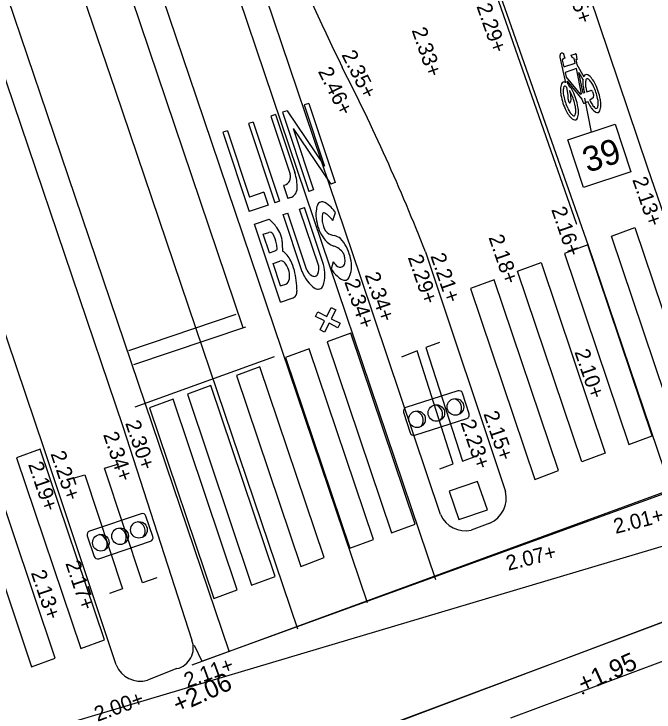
# Model space of a CAD drawing. Extents: x 122462 to 123306, y 485548 to 486417.
# Drawn here: x 122839.17 to 122851.95, y 486070.8 to 486084.73 of the extents above; entities that cross this region are included whole.
import ezdxf

# ---------------------------------------------------------------- set-up
doc = ezdxf.new("R2010")
doc.units = 0
for name, color, linetype in [('B-WE-AL-WERKGRENS-G', 7, 'Continuous'), ('B-WE-OG-HOOGTEPUNT-S', 7, 'Continuous'), ('B-WE-OG-TOPOGRAFIE_RAILS-G', 7, 'Continuous'), ('B-WE-VH-KANTOPSLUITING_TROTTOIRBAND_280 300-G', 7, 'Continuous'), ('B-WE-VH-MATERIAALGRENS-G', 7, 'Continuous'), ('B-WE-VH-MATERIAALGRENS_ASFALT-G', 7, 'Continuous'), ('B-WE-VW-MARKERING_DWARS_DRIEHOEK_3030-G', 7, 'Continuous'), ('B-WE-VW-MARKERING_DWARS_DRIEHOEK_5050-G', 7, 'Continuous'), ('B-WE-VW-MARKERING_DWARS_OVERSTEEK_BLOKSTREEP50-G', 7, 'Continuous'), ('B-WE-VW-MARKERING_DWARS_OVERSTEEK_VOETGANGERS-G', 7, 'Continuous'), ('B-WE-VW-MARKERING_LANGS_STREEP_DOORGETROKKEN_010-G', 7, 'Continuous'), ('B-WE-VW-MARKERING_OVERIG-G', 7, 'Continuous'), ('B-WE-VW-MARKERING_SYMBOOL-S', 7, 'Continuous'), ('B-WE-VW-VERKEERSTEKEN_BEBAKENING-S', 7, 'Continuous'), ('iba7-verkeersbord blauw', 7, 'Continuous'), ('V markering figuratie', 7, 'Continuous'), ('V markering ononderbroken streep 10 cm', 7, 'Continuous'), ('V materiaalscheiding algemeen', 7, 'Continuous'), ('V trottoirband 180-200x250 mm specie', 7, 'Continuous'), ('V zaaglijn', 7, 'Continuous'), ('V-WE-GR-BOOM-S', 7, 'Continuous'), ('X-WE-AL-TEKENBLAD-S', 7, 'Continuous')]:
    doc.layers.add(name, color=color, linetype=linetype)

msp = doc.modelspace()

# ---------------------------------------------------------------- linework, layer by layer
at = {"layer": 'B-WE-AL-WERKGRENS-G'}
msp.add_lwpolyline([(122835.324, 486068.154), (122835.77, 486069.249), (122856.52, 486075.417), (122857.417, 486078.187), (122857.632, 486078.279)], dxfattribs=at)
at = {"layer": 'B-WE-OG-HOOGTEPUNT-S'}
for p, q in [((122850.513, 486071.178), (122850.553, 486071.178)), ((122850.533, 486071.198), (122850.533, 486071.158))]:
    msp.add_line(p, q, dxfattribs=at)
at = {"layer": 'B-WE-OG-TOPOGRAFIE_RAILS-G'}
for p, q in [((122836.339, 486106.728), (122844.174, 486083.54)), ((122834.974, 486106.268), (122842.81, 486083.078)), ((122833.474, 486105.961), (122841.189, 486083.208)), ((122832.11, 486105.5), (122839.825, 486082.745)), ((122844.174, 486083.54), (122847.586, 486073.444)), ((122841.189, 486083.208), (122844.833, 486072.459)), ((122842.81, 486083.078), (122846.221, 486072.983)), ((122839.825, 486082.745), (122843.47, 486071.997))]:
    msp.add_line(p, q, dxfattribs=at)
at = {"layer": 'B-WE-VH-KANTOPSLUITING_TROTTOIRBAND_280 300-G'}
for points in [[(122852.477, 486079.763), (122851.83, 486081.654)], [(122847.388, 486079.981), (122848.987, 486075.199)], [(122847.69, 486074.741), (122846.099, 486079.474)], [(122841.344, 486076.501), (122842.722, 486072.232)], [(122841.209, 486071.738), (122839.772, 486076.05)], [(122848.672, 486074.567), (122848.301, 486074.429)], [(122842.421, 486071.665), (122841.839, 486071.434)]]:
    msp.add_lwpolyline(points, dxfattribs=at)
for centre, radius, start, end in [((122848.446, 486075.074), 0.555, 294.0282, 12.9869), ((122848.183, 486074.952), 0.536, 203.1975, 282.7013), ((122842.326, 486072.079), 0.425, 282.9548, 21.1207), ((122841.694, 486071.938), 0.525, 202.4416, 286.0401)]:
    msp.add_arc(centre, radius, start, end, dxfattribs=at)
at = {"layer": 'B-WE-VH-MATERIAALGRENS-G'}
for points in [[(122847.668, 486078.173), (122847.395, 486078.072), (122848.126, 486075.803), (122848.41, 486075.911)], [(122847.677, 486075.653), (122847.942, 486075.753), (122847.219, 486078.007), (122846.906, 486077.881)], [(122842.021, 486073.478), (122841.734, 486073.376), (122840.975, 486075.663), (122841.266, 486075.752)], [(122840.308, 486075.456), (122840.587, 486075.534), (122841.339, 486073.256), (122841.077, 486073.166)], [(122843.58, 486069.23), (122844.248, 486069.643), (122855.498, 486073.858), (122856.812, 486074.283)]]:
    msp.add_lwpolyline(points, dxfattribs=at)
at = {"layer": 'B-WE-VH-MATERIAALGRENS_ASFALT-G'}
msp.add_lwpolyline([(122842.771, 486072.134), (122842.922, 486071.816), (122852.301, 486075.213), (122850.64, 486080.102), (122850.333, 486080.977)], dxfattribs=at)
at = {"layer": 'B-WE-VW-MARKERING_DWARS_DRIEHOEK_3030-G'}
msp.add_line((122844.368, 486077.885), (122841.585, 486076.883), dxfattribs=at)
at = {"layer": 'B-WE-VW-MARKERING_DWARS_DRIEHOEK_5050-G'}
msp.add_lwpolyline([(122849.091, 486070.685), (122856.08, 486073.289)], dxfattribs=at)
at = {"layer": 'B-WE-VW-MARKERING_DWARS_OVERSTEEK_BLOKSTREEP50-G'}
for points in [[(122856.039, 486076.609), (122842.72, 486071.737)], [(122844.23, 486069.624), (122855.857, 486074.004)]]:
    msp.add_lwpolyline(points, dxfattribs=at)
at = {"layer": 'B-WE-VW-MARKERING_DWARS_OVERSTEEK_VOETGANGERS-G'}
for points in [[(122851.57, 486080.47), (122852.854, 486076.661), (122852.385, 486076.487), (122851.101, 486080.296)], [(122851.916, 486076.313), (122850.632, 486080.122), (122850.163, 486079.948), (122851.447, 486076.139)], [(122849.694, 486079.774), (122850.978, 486075.965), (122850.509, 486075.791), (122849.225, 486079.6)], [(122850.04, 486075.617), (122848.756, 486079.426), (122848.287, 486079.252), (122849.571, 486075.443)], [(122847.179, 486074.551), (122845.895, 486078.36), (122845.426, 486078.186), (122846.71, 486074.377)], [(122846.348, 486074.241), (122845.064, 486078.05), (122844.595, 486077.876), (122845.879, 486074.067)], [(122845.364, 486073.88), (122844.08, 486077.689), (122843.611, 486077.515), (122844.895, 486073.706)], [(122844.385, 486073.505), (122843.101, 486077.314), (122842.632, 486077.14), (122843.916, 486073.331)], [(122843.63, 486073.237), (122842.346, 486077.046), (122841.877, 486076.872), (122843.161, 486073.063)], [(122840.976, 486072.238), (122839.692, 486076.047), (122839.223, 486075.873), (122840.507, 486072.064)], [(122839.992, 486071.877), (122838.708, 486075.686), (122838.239, 486075.512), (122839.523, 486071.703)]]:
    msp.add_lwpolyline(points, close=True, dxfattribs=at)
at = {"layer": 'B-WE-VW-MARKERING_LANGS_STREEP_DOORGETROKKEN_010-G'}
for points in [[(122842.379, 486082.508), (122834.669, 486105.323), (122830.244, 486118.192), (122825.281, 486132.973), (122822.384, 486141.602), (122818.71, 486152.508)], [(122843.744, 486078.466), (122842.379, 486082.508)]]:
    msp.add_lwpolyline(points, dxfattribs=at)
at = {"layer": 'B-WE-VW-MARKERING_OVERIG-G'}
for p, q in [((122843.602, 486078.734), (122841.459, 486078.01)), ((122843.792, 486078.482), (122841.555, 486077.726))]:
    msp.add_line(p, q, dxfattribs=at)
msp.add_lwpolyline([(122845.193, 486078.694), (122845.237, 486078.784), (122845.416, 486078.694), (122845.506, 486078.873), (122845.595, 486078.828), (122845.506, 486078.649), (122845.684, 486078.56), (122845.64, 486078.47), (122845.461, 486078.56), (122845.371, 486078.381), (122845.282, 486078.426), (122845.371, 486078.605)], close=True, dxfattribs=at)
at = {"layer": 'B-WE-VW-MARKERING_SYMBOOL-S'}
for p, q in [((122845.058, 486082.946), (122844.965, 486082.915)), ((122845.058, 486082.946), (122845.587, 486081.366)), ((122844.965, 486082.915), (122845.374, 486081.693)), ((122844.392, 486082.723), (122844.298, 486082.692)), ((122844.298, 486082.692), (122844.685, 486081.534)), ((122844.392, 486082.723), (122844.779, 486081.566)), ((122844.622, 486082.8), (122844.53, 486082.769)), ((122844.53, 486082.769), (122845.059, 486081.189)), ((122844.622, 486082.8), (122845.374, 486081.693)), ((122843.946, 486082.574), (122843.852, 486082.542)), ((122843.852, 486082.542), (122844.381, 486080.962)), ((122843.946, 486082.574), (122844.475, 486080.994)), ((122843.432, 486082.402), (122843.338, 486082.37)), ((122843.432, 486082.402), (122843.876, 486081.078)), ((122844.743, 486082.446), (122845.153, 486081.221)), ((122844.743, 486082.446), (122845.496, 486081.336)), ((122843.338, 486082.37), (122843.867, 486080.79)), ((122844.574, 486081.311), (122844.554, 486081.305)), ((122844.554, 486081.305), (122844.639, 486081.049)), ((122845.587, 486081.366), (122845.496, 486081.336)), ((122844.158, 486081.172), (122843.876, 486081.078)), ((122844.158, 486081.172), (122844.244, 486080.916)), ((122845.153, 486081.221), (122845.059, 486081.189)), ((122844.689, 486081.065), (122844.639, 486081.049)), ((122844.244, 486080.916), (122843.867, 486080.79)), ((122844.475, 486080.994), (122844.381, 486080.962)), ((122844.874, 486080.838), (122844.969, 486080.87)), ((122845.35, 486079.732), (122844.969, 486080.87)), ((122844.543, 486080.726), (122844.637, 486080.758)), ((122844.924, 486079.588), (122844.543, 486080.726)), ((122845.018, 486079.62), (122844.637, 486080.758)), ((122845.255, 486079.7), (122844.874, 486080.838)), ((122845.539, 486080.607), (122845.589, 486080.769)), ((122843.974, 486080.537), (122844.265, 486080.635)), ((122844.494, 486078.982), (122843.974, 486080.537)), ((122844.149, 486080.336), (122844.257, 486080.372)), ((122844.271, 486079.967), (122844.149, 486080.336)), ((122844.271, 486079.967), (122844.383, 486080.005)), ((122844.343, 486079.753), (122844.48, 486079.799)), ((122844.493, 486079.306), (122844.343, 486079.753)), ((122845.546, 486079.787), (122845.503, 486079.639)), ((122844.493, 486079.306), (122844.616, 486079.347)), ((122844.494, 486078.982), (122844.748, 486079.067))]:
    msp.add_line(p, q, dxfattribs=at)
for centre, radius, start, end in [((122843.91, 486081.275), 0.916, 358.4678, 18.5084), ((122844.518, 486081.479), 0.176, 288.5084, 18.5084), ((122844.625, 486081.256), 0.201, 288.5084, 358.4664), ((122845.783, 486080.743), 0.581, 162.5811, 173.8728), ((122845.323, 486080.884), 0.0987, 55.9572, 161.0302), ((122844.961, 486080.283), 0.8, 47.5739, 58.6429), ((122845.03, 486080.386), 0.678, 34.3623, 45.9404), ((122845.772, 486080.72), 0.573, 171.5189, 191.9729), ((122845.857, 486080.657), 0.534, 170.7646, 192.7272), ((122845.359, 486080.733), 0.0305, 56.6033, 160.3406), ((122845.014, 486080.199), 0.666, 37.8236, 57.0926), ((122843.343, 486079.627), 1.366, 38.078, 47.5423), ((122846.178, 486080.771), 0.981, 189.9642, 201.426), ((122844.033, 486080.161), 0.493, 2.2905, 38.6433), ((122845.658, 486080.596), 0.327, 189.9568, 224.4098), ((122844.281, 486080.307), 0.0697, 25.5776, 109.8117), ((122843.733, 486080.005), 0.695, 11.465, 28.5477), ((122845.909, 486080.668), 0.692, 201.671, 218.1579), ((122845.625, 486080.654), 0.35, 235.0731, 260.6952), ((122845.49, 486079.996), 0.322, 51.1525, 75.9772), ((122846.896, 486080.17), 2.37, 179.7455, 184.1316), ((122845.696, 486080.487), 0.413, 216.6151, 250.1416), ((122845.224, 486079.795), 0.651, 26.0499, 44.0333), ((122844.363, 486080.069), 0.0675, 287.2524, 333.0662), ((122843.947, 486080.051), 0.476, 358.5689, 11.1936), ((122845.445, 486079.751), 0.365, 34.3033, 72.4534), ((122844.943, 486079.636), 0.974, 15.6661, 27.1748), ((122844.301, 486079.639), 0.428, 22.9181, 57.2918), ((122845.475, 486079.814), 0.307, 348.1175, 27.6026), ((122845.068, 486079.663), 0.846, 2.7296, 16.1609), ((122844.508, 486079.719), 0.0849, 34.6771, 108.905), ((122844.176, 486079.453), 0.51, 20.3181, 37.9776), ((122843.664, 486079.297), 1.15, 16.003, 26.2854), ((122845.855, 486079.976), 0.362, 211.5479, 231.3153), ((122845.682, 486079.774), 0.0964, 236.7417, 345.9783), ((122844.227, 486079.495), 0.448, 357.4989, 17.6099), ((122843.187, 486079.232), 1.628, 6.2971, 13.5646), ((122845.232, 486079.712), 0.233, 203.1225, 240.9839), ((122845.028, 486079.645), 0.233, 335.6159, 13.4773), ((122844.681, 486079.531), 0.698, 341.4584, 16.703), ((122846.195, 486080.119), 0.842, 214.7705, 226.9964), ((122845.318, 486079.714), 0.595, 336.9456, 358.9442), ((122844.476, 486079.485), 0.199, 318.6878, 357.2153), ((122845.579, 486079.83), 0.698, 200.1773, 235.4219), ((122845.164, 486079.576), 0.0816, 236.7834, 340.5599), ((122845.897, 486079.771), 0.384, 224.125, 241.991), ((122845.771, 486079.517), 0.101, 237.3653, 339.6796), ((122844.606, 486079.371), 0.0256, 288.7735, 318.6878), ((122842.536, 486079.128), 2.287, 1.7957, 7.0839), ((122844.692, 486079.184), 0.13, 295.5478, 7.0875), ((122845.241, 486079.346), 0.109, 237.4911, 339.9891)]:
    msp.add_arc(centre, radius, start, end, dxfattribs=at)
at = {"layer": 'B-WE-VW-VERKEERSTEKEN_BEBAKENING-S'}
msp.add_lwpolyline([(122848.428, 486075.401), (122847.861, 486075.206), (122848.056, 486074.639), (122848.623, 486074.834)], close=True, dxfattribs=at)
at = {"layer": 'iba7-verkeersbord blauw'}
for points in [[(122848.033, 486077.21), (122846.997, 486076.878)], [(122848.259, 486076.751), (122848.127, 486077.161)], [(122846.949, 486076.783), (122847.081, 486076.373)], [(122847.175, 486076.324), (122848.211, 486076.656)], [(122841.711, 486074.757), (122840.68, 486074.41)], [(122841.943, 486074.301), (122841.806, 486074.71)], [(122840.633, 486074.315), (122840.77, 486073.906)], [(122840.865, 486073.859), (122841.896, 486074.206)]]:
    msp.add_lwpolyline(points, dxfattribs=at)
for centre in [(122847.984, 486076.889), (122847.604, 486076.767), (122847.218, 486076.643), (122841.666, 486074.435), (122841.288, 486074.308), (122840.904, 486074.178)]:
    msp.add_circle(centre, 0.166, dxfattribs=at)
for centre, radius, start, end in [((122848.056, 486077.138), 0.075, 17.7843, 107.7843), ((122847.918, 486076.865), 0.191, 321.7347, 78.7082), ((122847.02, 486076.806), 0.075, 107.7843, 197.7843), ((122847.539, 486076.743), 0.191, 321.7347, 78.7082), ((122847.152, 486076.619), 0.191, 321.7347, 78.7082), ((122848.188, 486076.728), 0.075, 287.7843, 17.7843), ((122847.152, 486076.396), 0.075, 197.7843, 287.7843), ((122841.735, 486074.686), 0.075, 18.6288, 108.6288), ((122841.601, 486074.41), 0.191, 322.5792, 79.5527), ((122841.223, 486074.283), 0.191, 322.5792, 79.5527), ((122840.704, 486074.339), 0.075, 108.6288, 198.6288), ((122840.839, 486074.153), 0.191, 322.5792, 79.5527), ((122841.872, 486074.277), 0.075, 288.6288, 18.6288), ((122840.841, 486073.93), 0.075, 198.6288, 288.6288)]:
    msp.add_arc(centre, radius, start, end, dxfattribs=at)
at = {"layer": 'V markering figuratie'}
for points in [[(122850.114, 486083.95), (122850.137, 486083.958), (122850.173, 486083.852), (122850.149, 486083.844)], [(122850.119, 486083.808), (122850.15, 486083.675), (122850.376, 486083.75), (122850.353, 486083.84), (122850.314, 486083.86), (122850.298, 486083.907), (122850.38, 486083.934)], [(122850.396, 486083.926), (122850.408, 486083.813), (122850.392, 486083.821), (122850.411, 486083.723), (122850.547, 486083.479)], [(122850.19, 486083.36), (122850.075, 486083.872), (122850.075, 486083.911)], [(122850.561, 486083.159), (122850.536, 486083.151), (122850.45, 486083.566), (122850.532, 486083.422)], [(122850.233, 486083.326), (122850.219, 486083.388), (122850.51, 486083.033), (122850.528, 486082.978)], [(122850.258, 486082.967), (122850.235, 486083.037), (122850.239, 486083.104), (122850.207, 486083.272)], [(122850.262, 486083.204), (122850.274, 486083.155), (122850.289, 486083.03), (122850.282, 486082.975)], [(122850.608, 486083.175), (122850.689, 486083.202)], [(122850.72, 486083.186), (122850.744, 486083.115), (122850.736, 486083.06), (122850.668, 486083.009)], [(122850.575, 486082.955), (122850.625, 486082.984)]]:
    msp.add_lwpolyline(points, dxfattribs=at)
msp.add_lwpolyline([(122850.199, 486083.47), (122850.478, 486083.131), (122850.501, 486083.139), (122850.4, 486083.64), (122850.176, 486083.566)], close=True, dxfattribs=at)
for centre, radius, start, end in [((122850.114, 486083.911), 0.0392, 89.9535, 179.9535), ((122850.386, 486083.925), 0.0104, 5.8596, 120.9172), ((122850.163, 486083.802), 0.045, 108.3884, 171.3349), ((122850.601, 486083.467), 0.0549, 108.3884, 158.6996), ((122850.601, 486083.467), 0.0549, 58.0772, 108.3884), ((122850.468, 486083.253), 0.307, 37.3588, 58.0772), ((122850.154, 486083.318), 0.0549, 108.3884, 158.6996), ((122850.154, 486083.318), 0.0549, 58.0772, 108.3884), ((122850.021, 486083.104), 0.307, 56.5158, 58.0772), ((122850.836, 486083.375), 0.307, 171.1742, 179.418), ((122851.17, 486083.372), 0.641, 179.418, 190.2848), ((122850.836, 486083.375), 0.307, 158.6996, 160.261), ((122850.847, 486083.344), 0.265, 164.3305, 182.7462), ((122850.621, 486083.407), 0.0309, 108.3884, 164.3305), ((122850.621, 486083.407), 0.0309, 52.4463, 108.3884), ((122850.478, 486083.221), 0.265, 34.0307, 52.4463), ((122850.206, 486083.038), 0.594, 25.004, 34.0307), ((122850.202, 486083.05), 0.641, 26.492, 37.3588), ((122850.389, 486083.227), 0.307, 158.6996, 179.418), ((122850.723, 486083.223), 0.641, 179.418, 190.2848), ((122850.4, 486083.195), 0.265, 164.3305, 182.7462), ((122850.174, 486083.259), 0.0309, 108.3884, 164.3305), ((122850.174, 486083.259), 0.0309, 52.4463, 108.3884), ((122850.031, 486083.073), 0.265, 48.633, 52.4463), ((122850.021, 486083.104), 0.307, 37.3588, 46.2613), ((122849.756, 486082.902), 0.641, 26.492, 37.3588), ((122851.672, 486083.463), 1.151, 190.2848, 195.3042), ((122851.174, 486083.36), 0.594, 182.7462, 191.7728), ((122851.674, 486083.464), 1.104, 191.7728, 195.1742), ((122849.743, 486082.822), 1.104, 18.3884, 25.004), ((122849.746, 486082.823), 1.151, 18.3884, 26.492), ((122851.225, 486083.314), 1.151, 190.2848, 198.3884), ((122850.728, 486083.211), 0.594, 182.7462, 191.7728), ((122851.228, 486083.315), 1.104, 191.7728, 198.3884), ((122849.759, 486082.889), 0.594, 25.004, 32.0851), ((122849.296, 486082.673), 1.104, 18.3884, 25.004), ((122849.299, 486082.674), 1.151, 18.3884, 26.492), ((122850.697, 486083.178), 0.0248, 18.3884, 108.3884), ((122849.743, 486082.822), 1.104, 11.7728, 18.3884), ((122849.746, 486082.823), 1.151, 10.2848, 18.3884), ((122851.225, 486083.314), 1.151, 198.3884, 206.492), ((122851.228, 486083.315), 1.104, 198.3884, 205.004), ((122850.267, 486082.966), 0.00923, 171.8234, 314.9535), ((122850.254, 486082.979), 0.0277, 314.9535, 351.8234), ((122849.296, 486082.673), 1.104, 11.7728, 18.3884), ((122849.299, 486082.674), 1.151, 10.2848, 18.3884), ((122850.559, 486082.982), 0.0313, 186.2372, 300.5396), ((122851.672, 486083.463), 1.151, 204.5795, 206.492), ((122851.215, 486083.235), 0.641, 206.492, 217.3588), ((122851.674, 486083.464), 1.104, 204.2942, 205.004), ((122851.212, 486083.248), 0.594, 205.004, 214.0307), ((122850.243, 486082.926), 0.594, 2.7462, 11.7728), ((122850.571, 486082.942), 0.265, 344.3305, 2.7462), ((122850.248, 486082.914), 0.641, 359.418, 10.2848), ((122850.765, 486083.1), 0.594, 205.004, 214.0307), ((122849.796, 486082.777), 0.594, 2.7462, 11.7728), ((122849.801, 486082.765), 0.641, 359.418, 10.2848), ((122850.95, 486083.033), 0.307, 217.3588, 238.0772), ((122850.939, 486083.064), 0.265, 214.0307, 232.4463), ((122850.797, 486082.878), 0.0309, 232.4463, 288.3884), ((122850.797, 486082.878), 0.0309, 288.3884, 344.3305), ((122850.582, 486082.91), 0.307, 338.6996, 359.418), ((122850.768, 486083.087), 0.641, 206.492, 217.3588), ((122850.503, 486082.884), 0.307, 217.3588, 238.0772), ((122850.493, 486082.916), 0.265, 214.0307, 232.4463), ((122850.35, 486082.73), 0.0309, 232.4463, 288.3884), ((122850.35, 486082.73), 0.0309, 288.3884, 344.3305), ((122850.124, 486082.793), 0.265, 344.3305, 2.7462), ((122850.135, 486082.762), 0.307, 338.6996, 359.418), ((122850.816, 486082.819), 0.0549, 238.0772, 288.3884), ((122850.816, 486082.819), 0.0549, 288.3884, 338.6996), ((122850.37, 486082.67), 0.0549, 238.0772, 288.3884), ((122850.37, 486082.67), 0.0549, 288.3884, 338.6996)]:
    msp.add_arc(centre, radius, start, end, dxfattribs=at)
at = {"layer": 'V markering ononderbroken streep 10 cm'}
msp.add_lwpolyline([(122847.233, 486089.613), (122847.251, 486089.56), (122850.402, 486080.536)], dxfattribs=at)
at = {"layer": 'V materiaalscheiding algemeen'}
msp.add_lwpolyline([(122850.333, 486080.977), (122847.321, 486089.552), (122845.733, 486094.267), (122845.621, 486094.487), (122845.512, 486094.45)], dxfattribs=at)
at = {"layer": 'V trottoirband 180-200x250 mm specie'}
msp.add_lwpolyline([(122851.83, 486081.654), (122846.225, 486098.276), (122841.156, 486113.188), (122837.659, 486123.568)], dxfattribs=at)
for centre, radius, start, end in [((122894.37, 486107.307), 54.085, 199.521, 205.9131), ((122810.051, 486065.345), 40.103, 21.4053, 27.1922)]:
    msp.add_arc(centre, radius, start, end, dxfattribs=at)
at = {"layer": 'V zaaglijn'}
msp.add_line((122846.099, 486079.474), (122837.702, 486104.29), dxfattribs=at)
at = {"layer": 'V-WE-GR-BOOM-S'}
for points in [[(122839.772, 486076.05), (122830.973, 486102.107), (122827.132, 486113.429)], [(122831.584, 486105.321), (122832.323, 486103.149), (122836.246, 486091.538), (122841.344, 486076.501)]]:
    msp.add_lwpolyline(points, dxfattribs=at)
at = {"layer": 'X-WE-AL-TEKENBLAD-S'}
msp.add_line((122850.702, 486082.373), (122850.572, 486083.049), dxfattribs=at)
msp.add_lwpolyline([(122850.227, 486082.217), (122851.177, 486082.53), (122851.49, 486081.58), (122850.541, 486081.267)], close=True, dxfattribs=at)

# ---------------------------------------------------------------- texts
at = {"layer": 'B-WE-OG-HOOGTEPUNT-S'}
for s, height, rotation, p in [('2.25+', 0.3, 288.6343, (122850.127, 486085.479)), ('2.29+', 0.3, 289.2482, (122848.402, 486084.886)), ('2.33+', 0.3, 289.2482, (122847.108, 486084.407)), ('2.35+', 0.3, 296.6341, (122845.705, 486083.919)), ('2.46+', 0.3, 296.6341, (122845.234, 486083.584)), ('2.13+', 0.3, 288.8882, (122851.514, 486081.426)), ('2.16+', 0.3, 288.8882, (122849.896, 486080.829)), ('2.18+', 0.3, 288.8882, (122848.643, 486080.274)), ('2.29+', 0.3, 288.8882, (122847.031, 486079.874)), ('2.21+', 0.3, 288.8882, (122847.482, 486079.903)), ('2.34+', 0.3, 288.8882, (122846.171, 486079.523)), ('2.34+', 0.3, 288.8882, (122845.764, 486079.387)), ('2.10+', 0.3, 288.8882, (122850.359, 486077.987)), ('2.15+', 0.3, 288.8882, (122848.541, 486076.751)), ('2.30+', 0.3, 288.6589, (122841.389, 486076.566)), ('2.23+', 0.3, 288.8882, (122848.081, 486076.581)), ('2.34+', 0.3, 288.6589, (122840.948, 486076.338)), ('2.25+', 0.3, 288.6589, (122839.896, 486075.955)), ('2.19+', 0.3, 288.6589, (122839.45, 486075.742)), ('2.01+', 0.3, 14.013, (122851.184, 486074.354)), ('2.07+', 0.3, 14.013, (122849.038, 486073.618)), ('2.17+', 0.3, 288.6589, (122840.193, 486073.768)), ('2.13+', 0.3, 288.6589, (122839.505, 486073.579)), ('+1.95', 0.36, 24.1747, (122850.533, 486071.178)), ('2.11+', 0.3, 20.0958, (122842.631, 486071.277)), ('+2.06', 0.36, 24.1747, (122842.443, 486070.768)), ('+2.06', 0.36, 24.1747, (122842.444, 486070.768)), ('2.00+', 0.3, 20.0958, (122840.838, 486070.603))]:
    msp.add_text(s, height=height, rotation=rotation, dxfattribs=at).set_placement(p)
at = {"layer": 'X-WE-AL-TEKENBLAD-S'}
msp.add_text('39', height=0.5, rotation=18.2603, dxfattribs=at).set_placement((122850.625, 486081.558))

doc.saveas('drawing.dxf')
